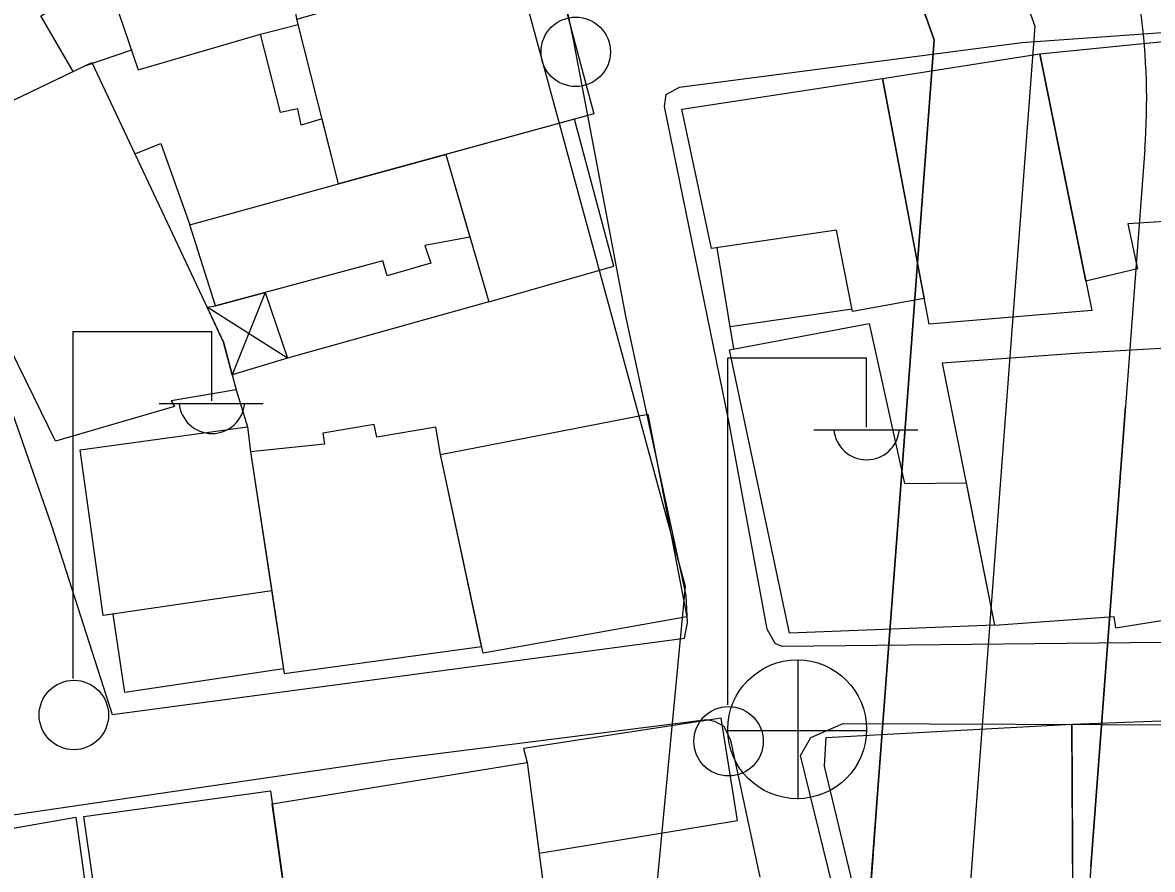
# Model space of a CAD drawing. Extents: x 417997 to 421451, y 4451742 to 4455216.
# Drawn here: x 419926.4 to 419983.4, y 4453314.8 to 4453357.5 of the extents above; entities that cross this region are included whole.
import ezdxf

# ---------------------------------------------------------------- set-up
doc = ezdxf.new("R2010")
doc.units = 0
for name, color, linetype in [('ADAKENARI', 7, 'Continuous'), ('B_Mesken', 7, 'Continuous'), ('B_Sundurma', 7, 'Continuous'), ('B_Teras', 7, 'Continuous'), ('Default', 7, 'Continuous'), ('KALDIRIM', 7, 'Continuous'), ('PL_AYA_PARK_DINLENME', 7, 'Continuous'), ('PL_TİCK', 7, 'Continuous'), ('S_Elektrik_Diregi', 7, 'Continuous'), ('S_Rogar_Kapagi', 7, 'Continuous'), ('Sinir_Duvar_tek_tarafa_ait', 7, 'Continuous'), ('SN_KENTSEL_DONUSUM', 7, 'Continuous'), ('TR_PARKALANI', 7, 'Continuous'), ('TR_TİCK', 7, 'Continuous'), ('Yol_Sose', 7, 'Continuous')]:
    doc.layers.add(name, color=color, linetype=linetype)

# ---------------------------------------------------------------- blocks, each defined once
blk = doc.blocks.new('POINT_DISPLAY')
at = {"layer": 'Default'}
blk.add_line((0, 0), (0, 0), dxfattribs=at)

msp = doc.modelspace()

# ---------------------------------------------------------------- linework, layer by layer
at = {"layer": 'ADAKENARI'}
for p, q in [((419966.211, 4453373.835), (419972.391, 4453356.653)), ((419966.211, 4453373.835), (419972.391, 4453356.653)), ((419972.391, 4453356.653), (419970.802, 4453335.508)), ((419972.391, 4453356.653), (419970.802, 4453335.508)), ((419983.008, 4453351.149), (419982.033, 4453338.169)), ((419983.008, 4453351.149), (419982.033, 4453338.169)), ((419980.288, 4453314.958), (419982.033, 4453338.169)), ((419980.288, 4453314.958), (419982.033, 4453338.169)), ((419970.802, 4453335.508), (419969.518, 4453318.432)), ((419970.802, 4453335.508), (419969.518, 4453318.432)), ((419969.518, 4453318.432), (419962.805, 4453229.109)), ((419969.518, 4453318.432), (419962.805, 4453229.109)), ((419980.288, 4453314.958), (419972.375, 4453209.668)), ((419980.288, 4453314.958), (419972.375, 4453209.668))]:
    msp.add_line(p, q, dxfattribs=at)
msp.add_arc((419950.101, 4453353.622), 33, 355.7022, 19.7812, dxfattribs=at)
msp.add_arc((419950.101, 4453353.622), 33, 355.7022, 19.7812, dxfattribs=at)
at = {"layer": 'B_Mesken'}
for points in [[(419929.836, 4453362.201), (419932.247, 4453355.145), (419938.417, 4453356.936), (419940.316, 4453357.425), (419940.245, 4453357.703), (419939.758, 4453360.939), (419938.765, 4453361.217), (419937.187, 4453365.002)], [(419917.058, 4453359.045), (419921.255, 4453351.354), (419928.959, 4453355.049), (419927.343, 4453357.857), (419928.319, 4453358.437), (419926.19, 4453363.06)], [(419941.52, 4453352.669), (419940.462, 4453352.352), (419940.303, 4453353.178), (419939.423, 4453352.985), (419938.417, 4453356.936), (419940.316, 4453357.425), (419940.245, 4453357.703), (419952.979, 4453361.326), (419955.226, 4453352.926), (419942.349, 4453349.394)], [(419986.922, 4453347.678), (419982.153, 4453347.371), (419982.644, 4453345.108), (419980.04, 4453344.489), (419977.711, 4453355.943), (419985.283, 4453356.698)], [(419969.786, 4453354.709), (419977.711, 4453355.943), (419980.341, 4453343.006), (419972.13, 4453342.324)], [(419924.944, 4453343.374), (419921.255, 4453351.354), (419929.91, 4453355.505), (419936.556, 4453341.415), (419937.189, 4453339.008), (419933.913, 4453338.456), (419934.072, 4453338.169), (419928.08, 4453336.429), (419924.718, 4453343.259)], [(419968.269, 4453342.966), (419967.452, 4453347.064), (419961.154, 4453346.133), (419959.661, 4453353.163), (419969.786, 4453354.709), (419971.884, 4453343.622)], [(419947.763, 4453350.879), (419949.928, 4453343.442), (419956.223, 4453345.241), (419954.243, 4453352.656)], [(419948.977, 4453346.708), (419946.697, 4453346.283), (419947.007, 4453345.392), (419944.793, 4453344.752), (419944.582, 4453345.514), (419936.14, 4453343.244), (419934.844, 4453347.327), (419942.349, 4453349.394), (419947.763, 4453350.879)], [(419962.065, 4453341.029), (419969.109, 4453342.354), (419970.882, 4453334.287), (419973.992, 4453334.323), (419975.433, 4453327.152), (419965.087, 4453326.742)], [(419979.729, 4453340.865), (419972.78, 4453340.346), (419975.433, 4453327.152), (419981.449, 4453327.575), (419981.523, 4453327.004), (419984.487, 4453327.481), (419984.69, 4453327.013), (419987.82, 4453327.429), (419987.82, 4453327.429), (419987.569, 4453332.435), (419986.422, 4453341.239)], [(419947.482, 4453335.743), (419957.945, 4453337.786), (419959.916, 4453327.564), (419949.636, 4453325.726)], [(419939.577, 4453324.948), (419931.574, 4453323.752), (419930.986, 4453327.707), (419930.487, 4453327.635), (419929.314, 4453335.988), (419937.754, 4453337.149), (419937.906, 4453335.881), (419938.977, 4453328.874)], [(419937.906, 4453335.881), (419939.614, 4453324.709), (419949.56, 4453326.078), (419947.482, 4453335.743), (419947.252, 4453337.13), (419944.285, 4453336.623), (419944.142, 4453337.26), (419941.559, 4453336.826), (419941.639, 4453336.268)], [(419951.683, 4453320.929), (419951.863, 4453320.217), (419952.461, 4453315.651), (419962.46, 4453317.303), (419961.64, 4453322.452)], [(419979.331, 4453322.151), (419988.751, 4453322.5), (419988.78, 4453310.903), (419979.39, 4453310.882)], [(419966.934, 4453321.48), (419979.331, 4453322.151), (419979.414, 4453306.319), (419974.858, 4453306.348), (419970.341, 4453305.557), (419966.858, 4453320.03)], [(419940.907, 4453304.443), (419939.003, 4453318.144), (419951.863, 4453320.217), (419953.685, 4453306.31)], [(419931.658, 4453302.527), (419929.503, 4453317.501), (419938.913, 4453318.795), (419940.982, 4453303.899)], [(419920.06, 4453315.889), (419929.096, 4453317.467), (419930.813, 4453305.133), (419922.075, 4453304.247)]]:
    msp.add_lwpolyline(points, close=True, dxfattribs=at)
at = {"layer": 'B_Sundurma'}
for p, q in [((419938.644, 4453343.918), (419936.99, 4453339.765)), ((419939.775, 4453340.608), (419935.727, 4453343.174))]:
    msp.add_line(p, q, dxfattribs=at)
msp.add_lwpolyline([(419938.644, 4453343.918), (419939.775, 4453340.608), (419936.99, 4453339.765), (419936.556, 4453341.415), (419935.727, 4453343.174), (419936.14, 4453343.244)], close=True, dxfattribs=at)
at = {"layer": 'B_Teras'}
for points in [[(419942.349, 4453349.394), (419940.245, 4453357.703), (419952.979, 4453361.326), (419955.226, 4453352.926)], [(419937.754, 4453337.149), (419937.906, 4453335.881), (419938.977, 4453328.874), (419930.487, 4453327.635), (419929.314, 4453335.988)]]:
    msp.add_lwpolyline(points, close=True, dxfattribs=at)
at = {"layer": 'KALDIRIM'}
for p, q in [((419970.555, 4453376.53), (419977.456, 4453357.341)), ((419970.555, 4453376.53), (419977.456, 4453357.341)), ((419977.456, 4453357.341), (419975.787, 4453335.134)), ((419977.456, 4453357.341), (419975.787, 4453335.134)), ((419975.787, 4453335.134), (419974.504, 4453318.057)), ((419975.787, 4453335.134), (419974.504, 4453318.057)), ((419974.504, 4453318.057), (419967.791, 4453228.734)), ((419974.504, 4453318.057), (419967.791, 4453228.734))]:
    msp.add_line(p, q, dxfattribs=at)
at = {"layer": 'PL_AYA_PARK_DINLENME'}
msp.add_lwpolyline([(419983.008, 4453351.149), (419982.033, 4453338.169), (419980.288, 4453314.958), (419972.375, 4453209.668), (419970.428, 4453183.761), (419962.856, 4453083.005), (419961.522, 4453065.245), (419953.414, 4452957.362)], dxfattribs=at)
msp.add_lwpolyline([(419983.008, 4453351.149), (419982.033, 4453338.169), (419980.288, 4453314.958), (419972.375, 4453209.668), (419970.428, 4453183.761), (419962.856, 4453083.005), (419961.522, 4453065.245), (419953.414, 4452957.362)], dxfattribs=at)
msp.add_arc((419950.101, 4453353.622), 33, 355.7022, 19.7812, dxfattribs=at)
msp.add_arc((419950.101, 4453353.622), 33, 355.7022, 19.7812, dxfattribs=at)
at = {"layer": 'PL_TİCK'}
msp.add_lwpolyline([(419966.715, 4453281.127), (419969.518, 4453318.432), (419970.802, 4453335.508), (419972.391, 4453356.653), (419966.211, 4453373.835), (419958.116, 4453382.259), (419949.654, 4453385.688), (419851.724, 4453382.237), (419846.619, 4453377.062), (419845.412, 4453321.421), (419845.042, 4453304.361), (419844.657, 4453286.626), (419927.111, 4453282.911), (419966.715, 4453281.127)], dxfattribs=at)
msp.add_lwpolyline([(419966.715, 4453281.127), (419969.518, 4453318.432), (419970.802, 4453335.508), (419972.391, 4453356.653), (419966.211, 4453373.835), (419958.116, 4453382.259), (419949.654, 4453385.688), (419851.724, 4453382.237), (419846.619, 4453377.062), (419845.412, 4453321.421), (419845.042, 4453304.361), (419844.657, 4453286.626), (419927.111, 4453282.911), (419966.715, 4453281.127)], dxfattribs=at)
at = {"layer": 'S_Elektrik_Diregi'}
for p, q in [((419928.965, 4453324.453), (419928.965, 4453341.953)), ((419928.965, 4453341.953), (419935.965, 4453341.953)), ((419935.965, 4453338.453), (419935.965, 4453341.953)), ((419961.979, 4453323.128), (419961.979, 4453340.628)), ((419961.979, 4453340.628), (419968.979, 4453340.628)), ((419968.979, 4453337.128), (419968.979, 4453340.628)), ((419933.305, 4453338.313), (419938.555, 4453338.313)), ((419966.319, 4453336.988), (419971.569, 4453336.988))]:
    msp.add_line(p, q, dxfattribs=at)
for centre in [(419954.309, 4453356.048), (419929.001, 4453322.617), (419962.015, 4453321.293)]:
    msp.add_circle(centre, 1.75, dxfattribs=at)
for centre in [(419935.966, 4453338.466), (419968.98, 4453337.141)]:
    msp.add_arc(centre, 1.658, 184.8384, 355.1464, dxfattribs=at)
at = {"layer": 'S_Rogar_Kapagi'}
for p, q in [((419965.532, 4453318.368), (419965.532, 4453325.368)), ((419961.962, 4453321.833), (419968.962, 4453321.833))]:
    msp.add_line(p, q, dxfattribs=at)
msp.add_circle((419965.478, 4453321.896), 3.5, dxfattribs=at)
at = {"layer": 'Sinir_Duvar_tek_tarafa_ait'}
for points in [[(419931.907, 4453356.14), (419929.486, 4453355.302)], [(419932.079, 4453350.906), (419933.386, 4453351.423), (419934.844, 4453347.327)], [(419962.28, 4453341.07), (419961.434, 4453346.175)], [(419949.928, 4453343.442), (419939.775, 4453340.608)], [(419968.246, 4453343.081), (419962.095, 4453342.182)], [(419937.189, 4453339.008), (419937.754, 4453337.149)]]:
    msp.add_lwpolyline(points, dxfattribs=at)
at = {"layer": 'SN_KENTSEL_DONUSUM'}
for p, q in [((419959.841, 4453329.097), (419919.652, 4453476.938)), ((419959.841, 4453329.097), (419919.652, 4453476.938)), ((419951.947, 4453245.846), (419959.841, 4453329.097)), ((419951.947, 4453245.846), (419959.841, 4453329.097))]:
    msp.add_line(p, q, dxfattribs=at)
at = {"layer": 'TR_TİCK'}
msp.add_lwpolyline([(419927.111, 4453282.911), (419966.715, 4453281.127), (419969.518, 4453318.432), (419970.802, 4453335.508), (419972.391, 4453356.653), (419966.211, 4453373.835), (419958.116, 4453382.259), (419949.654, 4453385.688), (419851.724, 4453382.237), (419846.619, 4453377.062), (419845.412, 4453321.421), (419845.042, 4453304.361), (419844.657, 4453286.626), (419927.111, 4453282.911)], dxfattribs=at)
msp.add_lwpolyline([(419927.111, 4453282.911), (419966.715, 4453281.127), (419969.518, 4453318.432), (419970.802, 4453335.508), (419972.391, 4453356.653), (419966.211, 4453373.835), (419958.116, 4453382.259), (419949.654, 4453385.688), (419851.724, 4453382.237), (419846.619, 4453377.062), (419845.412, 4453321.421), (419845.042, 4453304.361), (419844.657, 4453286.626), (419927.111, 4453282.911)], dxfattribs=at)
at = {"layer": 'Yol_Sose'}
for points in [[(419954.195, 4453356.646), (419948.865, 4453382.387)], [(420074.561, 4453327.812), (420056.574, 4453326.652), (420036.022, 4453326.761), (420015.162, 4453326.341), (419987.023, 4453326.301), (419964.727, 4453326.076), (419964.36, 4453326.227), (419963.97, 4453326.936), (419962.031, 4453337.424), (419958.784, 4453353.289), (419958.871, 4453353.903), (419959.545, 4453354.262), (419976.805, 4453356.517), (420000.178, 4453358.177), (420033.735, 4453356.534), (420057.691, 4453353.614), (420072.727, 4453350.729)], [(419930.93, 4453322.637), (419932.322, 4453322.826), (419959.798, 4453326.493), (419959.95, 4453327.259), (419959.886, 4453328.642), (419956.832, 4453342.718), (419954.195, 4453356.646)], [(419925.618, 4453338.645), (419927.87, 4453332.176), (419930.93, 4453322.637)], [(419879.845, 4453312.802), (419897.936, 4453315.235), (419919.158, 4453316.589), (419944.967, 4453320.381), (419960.929, 4453322.397), (419961.311, 4453322.3), (419961.775, 4453322.053), (419962.121, 4453321.347), (419963.6, 4453314.439)], [(420028.968, 4453229.296), (420030.145, 4453246.991), (420034.045, 4453277.116), (420034.233, 4453279.06), (420033.936, 4453279.679), (420032.97, 4453280.412), (420024.742, 4453282.296), (420003.928, 4453285.485), (419990.88, 4453288.301), (419974.146, 4453289.477), (419973.201, 4453290.876), (419969.575, 4453304.56), (419965.638, 4453320.581), (419966.163, 4453321.491), (419967.791, 4453322.194), (419985.223, 4453322.119), (420014.083, 4453322.178), (420054.743, 4453321.969), (420071.911, 4453321.584)]]:
    msp.add_lwpolyline(points, dxfattribs=at)

# ---------------------------------------------------------------- block references
at = {"layer": 'TR_PARKALANI', "xscale": 0.1, "yscale": 0.10000000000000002}
for p in [(419982.555, 4453344.754), (419982.555, 4453344.754), (419982.073, 4453339.18), (419982.073, 4453339.18), (419983.179, 4453330.083), (419983.179, 4453330.083), (419981.803, 4453315.044), (419981.803, 4453315.044)]:
    msp.add_blockref('POINT_DISPLAY', p, dxfattribs=at)

doc.saveas('drawing.dxf')
